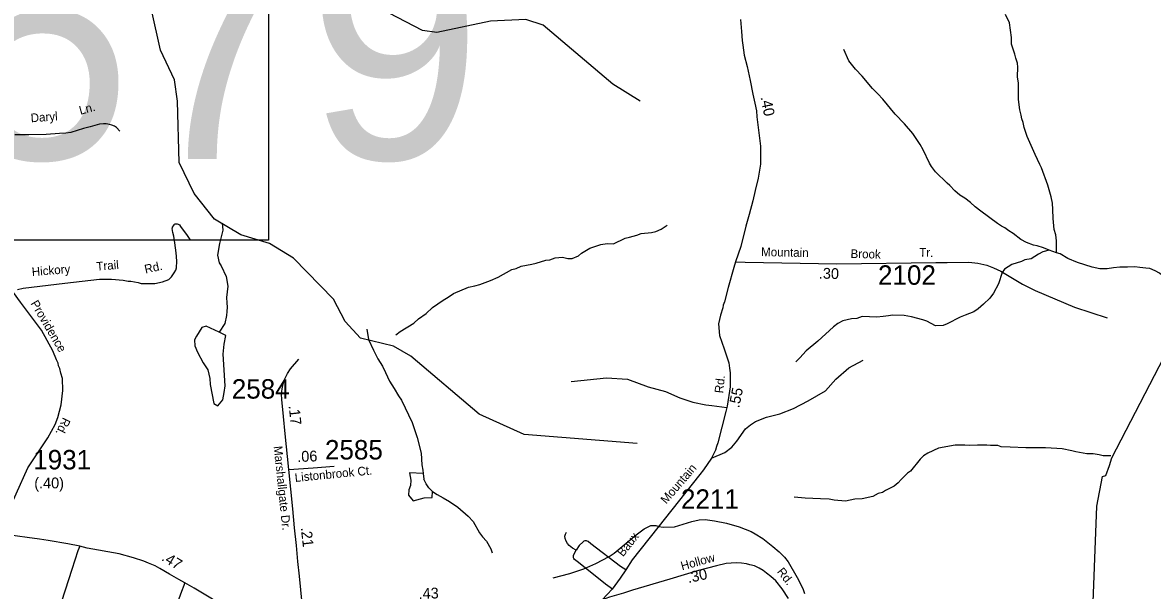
# Model space of a CAD drawing. Extents: x 1551653 to 1702041, y 811336 to 920032.
# Drawn here: x 1635666 to 1644240, y 890487 to 894798 of the extents above; entities that cross this region are included whole.
import ezdxf

# ---------------------------------------------------------------- set-up
doc = ezdxf.new("R2010")
doc.units = 0
for name, color, linetype in [('Old_Level_10', 7, 'Continuous'), ('Old_Level_11', 7, 'Continuous'), ('Old_Level_17', 7, 'Continuous'), ('Old_Level_29', 7, 'Continuous'), ('Old_Level_3', 7, 'Continuous'), ('Old_Level_32', 7, 'Continuous'), ('Old_Level_35', 7, 'Continuous'), ('Old_Level_59', 7, 'Continuous'), ('Old_Level_62', 7, 'Continuous'), ('Old_Level_7', 7, 'Continuous'), ('Old_Level_8', 7, 'Continuous')]:
    doc.layers.add(name, color=color, linetype=linetype)

msp = doc.modelspace()

# ---------------------------------------------------------------- linework, layer by layer
at = {"layer": 'Old_Level_29'}
for points in [[(1637792.773, 890337.299), (1637414.149, 890305.963), (1637344.626, 890312.588), (1637283.379, 890327.496), (1637193.991, 890367.248), (1637094.671, 890426.877), (1636967.21, 890503.069), (1636896.361, 890543.318), (1636853.323, 890569.819), (1636782.144, 890611.228), (1636707.653, 890654.293), (1636671.236, 890672.513), (1636621.576, 890694.046), (1636586.814, 890708.953), (1636509.013, 890733.798), (1636398.437, 890763.613), (1636156.759, 890808.335), (1636100.477, 890821.585), (1636009.434, 890841.461), (1635859.46, 890864.65), (1635794.902, 890874.588), (1635702.204, 890887.839), (1635553.224, 890907.716), (1635488.666, 890922.622)], [(1641478.168, 890424.105), (1641429.956, 890499.613), (1641381.744, 890560.44), (1641344.013, 890591.902), (1641312.57, 890617.072), (1641287.416, 890638.047), (1641255.973, 890654.827), (1641220.338, 890673.704), (1641184.703, 890682.094), (1641159.549, 890688.386), (1641121.818, 890694.678), (1641084.087, 890696.776), (1641042.163, 890694.678), (1641004.432, 890690.484), (1640931.066, 890673.704), (1640794.814, 890638.047), (1640578.908, 890573.025), (1640295.923, 890489.126), (1640225.568, 890464.643), (1640119.627, 890436.484), (1640065.001, 890414.952)]]:
    msp.add_lwpolyline(points, dxfattribs=at)
at = {"layer": 'Old_Level_3'}
msp.add_lwpolyline([(1637533.168, 893146.452), (1630696.651, 893146.452), (1630696.651, 896065.054), (1637533.168, 896065.054), (1637533.168, 893146.452)], dxfattribs=at)
at = {"layer": 'Old_Level_32'}
for points in [[(1641113.487, 894822.292), (1641122.62, 894730.252), (1641128.04, 894662.306), (1641131.708, 894626.21), (1641142.968, 894550.137), (1641164.231, 894464.055), (1641187.282, 894357.726), (1641208.378, 894253.635), (1641223.844, 894187.484), (1641235.268, 894129.42), (1641238.939, 894083.517), (1641248.076, 894001.483), (1641267.076, 893858.781), (1641266.574, 893794.756), (1641266.785, 893722.154), (1641248.696, 893618.075), (1641226.083, 893523.044), (1641207.994, 893446.116), (1641180.859, 893342.036), (1641153.724, 893251.532), (1641117.545, 893097.675), (1641076.843, 892980.925)], [(1641076.843, 892980.925), (1641063.276, 892937.935), (1641020.313, 892786.34), (1640993.178, 892677.734), (1640983.541, 892651.638), (1640980.346, 892632.294), (1640961.521, 892575.917), (1640947.954, 892510.302), (1640954.738, 892422.06), (1640990.917, 892321.374), (1641015.79, 892244.445), (1641024.835, 892215.031), (1641031.618, 892174.305), (1641036.141, 892138.102), (1641036.141, 892031.76), (1641013.529, 891886.953), (1641002.223, 891846.226), (1640941.233, 891607.151), (1640932.814, 891578.544), (1640923.79, 891551.453), (1640912.187, 891526.943), (1640894.258, 891491.639), (1640833.405, 891402.224), (1640805.262, 891366.377), (1640488.08, 890964.782), (1640293.353, 890718.546), (1640244.136, 890643.604), (1640201.339, 890579.368), (1640141.422, 890495.862), (1640065.001, 890414.952)], [(1641076.843, 892980.925), (1641149.664, 892980.042), (1641845.385, 892966.689), (1642596.377, 892975.494), (1642682.302, 892975.494)], [(1635488.666, 890922.622), (1635528.394, 891023.661), (1635705.643, 891417.292), (1635857.998, 891646.001), (1635913.229, 891746.779), (1635932.723, 891798.794), (1635958.713, 891896.32), (1635971.71, 892003.6), (1635968.46, 892094.625), (1635955.465, 892136.887), (1635948.097, 892170.795), (1635938.297, 892190.808), (1635935.972, 892211.658), (1635922.976, 892237.666), (1635896.985, 892305.934), (1635809.265, 892461.978), (1635650.069, 892676.537), (1635598.087, 892748.057)], [(1637686.296, 891403.545), (1637659.127, 891674.419), (1637645.901, 891807.805), (1637632.88, 891937.296), (1637631.957, 891977.486), (1637635.853, 892017.266), (1637644.26, 892056.226), (1637656.974, 892093.648), (1637675.838, 892132.813), (1637700.035, 892169.825), (1637762.883, 892241.798)], [(1637686.296, 891403.545), (1637871.356, 891417.899), (1638030.989, 891430.407)], [(1637792.773, 890337.299), (1637777.647, 890489.833), (1637766.984, 890595.332), (1637756.014, 890705.753), (1637743.916, 890826.733), (1637730.382, 890961.863), (1637716.029, 891105.502), (1637686.296, 891403.545)]]:
    msp.add_lwpolyline(points, dxfattribs=at)
at = {"layer": 'Old_Level_35'}
for points in [[(1636403.448, 893974.7), (1636379.771, 894000.996), (1636363.98, 894011.725), (1636343.924, 894019.336), (1636325.998, 894023.503), (1636301.09, 894028.614), (1636280.102, 894029.841), (1636250.01, 894026.249), (1636179.978, 894006.862), (1636129.473, 893993.283), (1636031.628, 893964.254), (1635993.492, 893958.628), (1635945.592, 893954.999), (1635845.592, 893947.827), (1635713.502, 893947.112), (1635661.642, 893945.567), (1635607.833, 893946.662)], [(1635627.326, 892772.113), (1635669.562, 892781.866), (1635987.954, 892820.876), (1636251.114, 892850.134), (1636342.083, 892850.134), (1636429.803, 892843.632), (1636468.79, 892833.88), (1636488.283, 892833.88), (1636543.515, 892824.127), (1636566.257, 892817.625), (1636670.221, 892817.625), (1636728.701, 892830.629), (1636776.172, 892847.761), (1636795.191, 892867.787), (1636817.825, 892898.342), (1636828.652, 892919.136), (1636833.216, 892936.852), (1636835.348, 892953.217), (1636837.097, 892970.192), (1636837.359, 892983.194), (1636833.773, 893023.292), (1636831.939, 893051.143), (1636822.641, 893125.375), (1636813.094, 893177.4), (1636807.258, 893205.336), (1636801.667, 893235.464), (1636802.782, 893241.045), (1636804.886, 893246.005), (1636810.489, 893255.897), (1636816.247, 893263.584), (1636819.715, 893266.717), (1636823.967, 893269.23), (1636828.796, 893270.533), (1636834.013, 893271.228), (1636840.601, 893270.493), (1636845.975, 893268.984), (1636851.926, 893266.461), (1636856.86, 893263.161), (1636865.814, 893250.769), (1636915.053, 893182.331), (1636934.852, 893152.311)], [(1642682.302, 892975.494), (1642846.942, 892978.312), (1642915.732, 892971.757), (1642984.522, 892955.368), (1643035.295, 892935.702), (1643089.344, 892911.119), (1643254.767, 892811.149), (1643349.763, 892763.622), (1643647.851, 892637.429), (1643896.805, 892557.125)], [(1640894.258, 891491.639), (1640995.289, 891533.424), (1641049.483, 891574.042), (1641087.388, 891619.711), (1641153.334, 891714.484), (1641188.863, 891743.753), (1641227.192, 891768.164), (1641312.261, 891802.658), (1641413.941, 891828.593), (1641516.444, 891867.73), (1641626.824, 891926.199), (1641758.361, 892003.057), (1641837.179, 892090.287), (1641935.92, 892176.102), (1642046.299, 892234.57)], [(1639828.196, 892073.732), (1640096.738, 892101.086), (1640256.135, 892089.774), (1640412.653, 892032.255), (1640543.838, 891996.424), (1640654.277, 891948.806), (1640752.254, 891915.332), (1640851.054, 891895.061), (1640897.545, 891891.761), (1641010.527, 891876.138)], [(1639866.849, 890792.956), (1639838.926, 890807.332), (1639815.12, 890827.427), (1639801.439, 890843.513), (1639791.563, 890859.724), (1639783.765, 890879.694), (1639781.773, 890899.747), (1639786.058, 890913.667), (1639793.581, 890929.323)], [(1636100.477, 890821.585), (1636085.579, 890786.802), (1636040.885, 890644.355), (1635936.738, 890323.568), (1635914.068, 890251.786), (1635825.541, 889962.62), (1635722.756, 889631.719), (1635648.058, 889412.513), (1635630.679, 889315.61), (1635625.138, 889298.914), (1635608.924, 889279.032), (1635590.627, 889255.19), (1635510.01, 889167.979), (1635481.828, 889140.135), (1635240.706, 889110.715), (1635122.04, 889026.313)], [(1640142.023, 890496.699), (1640090.49, 890533.058), (1639884.149, 890698.95), (1639855.796, 890721.739), (1639848.735, 890728.888), (1639846.839, 890733.927), (1639846.344, 890739.14), (1639846.14, 890748.75), (1639846.468, 890755.147), (1639866.849, 890792.956)], [(1640243.122, 890642.082), (1640203.698, 890668.035), (1639979.686, 890840.889), (1639957.426, 890858.149), (1639951.681, 890861.069), (1639945.523, 890863.395), (1639938.135, 890864.146), (1639931.724, 890863.677), (1639926.061, 890860.79), (1639919.358, 890855.925), (1639891.147, 890826.679), (1639866.849, 890792.956)], [(1636896.361, 890543.318), (1636864.91, 890457.187), (1636754.148, 890144.044), (1636655.021, 889865.097), (1636646.806, 889825.242), (1636640.267, 889779.149), (1636602.059, 889287.845), (1636578.384, 888655.162)]]:
    msp.add_lwpolyline(points, dxfattribs=at)
at = {"layer": 'Old_Level_59'}
for points in [[(1640352.998, 894202.711), (1640145.998, 894331.689), (1639617.989, 894779.01), (1639485.013, 894821.148), (1639218.035, 894810.075), (1638808.956, 894723.236), (1638699.971, 894738.615), (1638385.011, 894902.554), (1637943.021, 895508.995), (1637780.005, 895827.544), (1637334.017, 896223.909), (1637171.923, 896585.006), (1637151.008, 896910.526), (1637117.994, 896966.916), (1636985.018, 897028.739), (1636920.017, 897128.599), (1636779.966, 897262.703), (1636690.973, 897491.029), (1636702.969, 897832.235), (1636747.978, 898047.95), (1636449.012, 898152.527), (1636183.982, 898312.16), (1635960.988, 898490.76), (1635926.949, 898491.375)], [(1640330.033, 891603.266), (1639471.992, 891669.908), (1639132.016, 891824.619), (1638612.004, 892265.174), (1638479.95, 892340.12), (1638231.017, 892401.021), (1638114.958, 892528.051), (1638025.965, 892697.321), (1637720.95, 893008.795), (1637538.966, 893120.856), (1637322.944, 893187.601), (1637123.941, 893306.531), (1636967.999, 893500.1), (1636853.99, 893735.5), (1636842.917, 894201.891), (1636819.951, 894363.267), (1636713.939, 894588.516), (1636516.987, 895465.832)], [(1643829.041, 889966.232), (1643804.025, 890019.238), (1643782.084, 890200.299), (1643818.071, 891125.187), (1643862.055, 891350.847), (1643887.071, 891360.176), (1643913.113, 891435.225), (1643931.055, 891493.973), (1644400.111, 892396.92)]]:
    msp.add_lwpolyline(points, dxfattribs=at)
at = {"layer": 'Old_Level_62'}
for p, q in [((1643512.338, 893050.113), (1643456.462, 893071.234)), ((1638706.43, 891373.505), (1638712.479, 891330.136))]:
    msp.add_line(p, q, dxfattribs=at)
for points in [[(1643512.338, 893050.113), (1643511.211, 893142.387), (1643505.982, 893186.473), (1643494.601, 893226.663), (1643485.989, 893310.837), (1643483.119, 893378.914), (1643481.888, 893426.896), (1643470.61, 893475.084), (1643446.107, 893563.461), (1643398.227, 893696.335), (1643386.642, 893720.531), (1643349.937, 893797.118), (1643290.165, 893934.093), (1643267.301, 894002.478), (1643259.919, 894038.669), (1643248.334, 894066.864), (1643244.745, 894094.854), (1643233.468, 894135.044), (1643222.702, 894213.271), (1643223.625, 894267.2), (1643224.753, 894339.173), (1643215.526, 894387.36), (1643218.704, 894459.334), (1643215.218, 894491.424), (1643203.838, 894527.616), (1643196.353, 894559.707), (1643171.542, 894634.141), (1643170.414, 894684.173), (1643156.163, 894796.337), (1643125.303, 894860.928)], [(1643456.462, 893071.234), (1643412.376, 893088.048), (1643364.701, 893102.914), (1643336.814, 893109.373), (1643285.141, 893128.238), (1643241.465, 893150.999), (1643184.255, 893196.008), (1643150.524, 893216.513), (1643118.946, 893241.119), (1643095.16, 893253.525), (1643063.582, 893274.03), (1642937.065, 893366.201), (1642895.644, 893398.907), (1642860.17, 893433.458), (1642816.699, 893466.164), (1642779.175, 893488.822), (1642739.702, 893521.528), (1642702.28, 893560.18), (1642682.595, 893578.532), (1642594.115, 893665.987), (1642564.69, 893704.537), (1642549.106, 893730.784), (1642500.817, 893831.567), (1642477.441, 893871.962), (1642422.897, 893956.853), (1642358.1, 894029.955), (1642287.255, 894103.158), (1642195.186, 894216.757), (1642155.816, 894257.46), (1642116.446, 894298.06), (1642038.014, 894391.461), (1641986.956, 894444.262), (1641936.001, 894509.161), (1641897.348, 894593.848)], [(1637181.253, 893275.465), (1637186.789, 893222.049), (1637167.617, 893150.384), (1637161.158, 893120.446), (1637145.779, 893032.786), (1637158.8, 892974.551), (1637174.384, 892950.253), (1637211.088, 892869.667), (1637223.904, 892797.386), (1637214.471, 892709.624), (1637215.804, 892669.537), (1637219.29, 892637.548), (1637216.829, 892605.56), (1637214.266, 892573.572), (1637201.348, 892513.799), (1637157.467, 892447.465)], [(1638497.585, 892428.6), (1638531.828, 892453.207), (1638634.867, 892515.44), (1638671.366, 892548.761), (1638730.011, 892589.771), (1638776.661, 892634.985), (1638857.554, 892689.632), (1638895.898, 892713.008), (1638936.396, 892740.279), (1639049.072, 892788.364), (1639097.26, 892799.54), (1639137.45, 892810.817), (1639217.83, 892839.525), (1639274.322, 892866.489), (1639379.206, 892924.724), (1639411.297, 892930.158), (1639449.539, 892949.535), (1639531.765, 892964.196), (1639563.856, 892971.578), (1639636.239, 892994.339), (1639666.279, 892997.825), (1639708.52, 893013.101), (1639764.499, 893016.177), (1639804.382, 893007.462), (1639836.37, 893006.95), (1639884.66, 893028.173), (1639907.01, 893047.755), (1639971.602, 893086.612), (1640054.033, 893113.269), (1640102.117, 893120.446), (1640150.099, 893119.626), (1640238.784, 893162.072), (1640270.875, 893169.556), (1640327.059, 893184.627), (1640359.253, 893196.008), (1640439.325, 893204.722), (1640471.416, 893212.104), (1640511.709, 893229.431), (1640558.256, 893260.702)], [(1643456.462, 893071.234), (1643407.864, 893058.213), (1643375.671, 893040.681), (1643319.077, 893005.719), (1643270.992, 892996.492), (1643246.796, 892984.907), (1643174.413, 892962.146), (1643117.818, 892925.134), (1643099.466, 892901.45), (1643072.092, 892813.893), (1643032.927, 892742.535), (1643006.372, 892707.061), (1642957.57, 892659.899), (1642917.072, 892624.528), (1642884.674, 892603.1), (1642820.288, 892576.238), (1642780.097, 892560.859), (1642683.313, 892510.519), (1642651.12, 892497.088), (1642595.038, 892496.062), (1642527.678, 892531.229), (1642497.843, 892541.687), (1642412.234, 892565.165), (1642356.46, 892574.085), (1642268.493, 892575.623), (1642236.402, 892572.137), (1642196.417, 892566.805), (1642148.332, 892561.679), (1642036.374, 892565.575), (1641996.183, 892552.247), (1641956.198, 892548.863), (1641891.914, 892533.997), (1641851.622, 892512.672), (1641819.223, 892489.193), (1641701.524, 892379.285), (1641612.326, 892304.749), (1641565.471, 892251.538), (1641535.021, 892222.113)], [(1644333.982, 892861.773), (1644292.972, 892895.094), (1644261.291, 892913.651), (1644221.511, 892930.363), (1644189.625, 892932.823), (1644145.642, 892937.642), (1644105.862, 892944.306), (1644049.78, 892941.231), (1643993.801, 892942.153), (1643945.716, 892934.976), (1643897.631, 892927.8), (1643841.652, 892928.825), (1643781.879, 892941.846), (1643670.536, 892977.73), (1643598.973, 893006.95), (1643539.61, 893041.911), (1643512.338, 893050.113)], [(1637157.467, 892447.465), (1637060.375, 892494.32), (1637027.771, 892483.247), (1636985.223, 892417.733), (1636972.1, 892390.153), (1636973.74, 892344.939), (1636992.81, 892295.932), (1637035.666, 892214.218), (1637073.19, 892161.52), (1637088.569, 892095.186), (1637089.082, 892049.972), (1637118.404, 891905.82), (1637148.239, 891889.108), (1637184.739, 891932.682), (1637197.144, 891990.507), (1637202.476, 892039.104), (1637189.455, 892280.348), (1637195.196, 892356.832), (1637208.832, 892422.654), (1637157.467, 892447.465)], [(1638277.461, 892469.713), (1638290.892, 892391.281), (1638329.647, 892310.593), (1638362.558, 892246.104), (1638397.622, 892189.51), (1638420.793, 892141.117), (1638449.808, 892076.628), (1638486.819, 892019.932), (1638517.885, 891963.44), (1638541.363, 891931.041), (1638622.564, 891761.668), (1638660.704, 891648.992), (1638690.744, 891528.524), (1638697.305, 891440.454), (1638702.739, 891400.367), (1638706.43, 891373.505)], [(1643924.801, 891507.506), (1643866.566, 891508.429), (1643834.783, 891516.939), (1643790.902, 891523.705), (1643742.92, 891524.526), (1643659.156, 891540.007), (1643627.27, 891546.466), (1643555.604, 891561.743), (1643515.619, 891564.408), (1643427.754, 891569.945), (1643279.809, 891568.407), (1643159.854, 891573.841), (1643091.982, 891577.634), (1643068.196, 891587.989), (1643012.216, 891586.964), (1642982.279, 891589.527), (1642912.254, 891590.655), (1642848.277, 891587.784), (1642816.289, 891590.347), (1642744.316, 891589.527), (1642615.953, 891565.741), (1642535.368, 891529.139), (1642503.072, 891507.609), (1642478.671, 891484.028), (1642405.262, 891393.292), (1642381.066, 891377.708), (1642332.264, 891328.598), (1642311.861, 891302.967), (1642279.463, 891277.438), (1642214.871, 891244.527), (1642190.675, 891228.943), (1642158.585, 891221.561), (1642118.189, 891200.236), (1642037.911, 891181.576), (1641981.932, 891178.5), (1641909.754, 891163.737), (1641825.888, 891173.169), (1641786.005, 891179.833), (1641722.029, 891180.961), (1641606.174, 891186.907), (1641522.308, 891194.392)], [(1638706.43, 891373.505), (1638603.084, 891379.759), (1638611.799, 891324.805), (1638610.671, 891282.154), (1638596.932, 891251.396), (1638595.805, 891210.386), (1638630.664, 891166.71), (1638712.889, 891190.496), (1638773.79, 891192.854), (1638776.968, 891236.633)], [(1638776.968, 891236.633), (1638748.261, 891264.622), (1638727.756, 891295.893), (1638712.479, 891330.136)], [(1638776.968, 891236.633), (1638811.622, 891214.487), (1638859.194, 891189.676), (1638906.766, 891160.866), (1638970.025, 891119.753), (1639048.867, 891050.445), (1639086.187, 891009.845), (1639132.836, 890925.056), (1639156.315, 890892.658), (1639185.74, 890860.157), (1639218.855, 890803.563), (1639230.338, 890771.369)], [(1639692.013, 890581.491), (1639818.018, 890615.632), (1639925.978, 890651.516), (1640017.021, 890690.579), (1640118.009, 890743.38), (1640155.021, 890768.909), (1640322.036, 890909.882), (1640383.039, 890953.661), (1640435.019, 890980.625), (1640472.031, 890979.292), (1640493.972, 890970.885), (1640526.985, 890967.502), (1640614.03, 890969.347)], [(1640614.03, 890969.347), (1640745.058, 891010.665), (1640801.037, 891022.968), (1640846.046, 891025.326), (1640916.994, 891015.586), (1641008.037, 890997.132), (1641105.027, 890969.655), (1641196.07, 890933.463), (1641226.008, 890917.161), (1641283.012, 890880.15), (1641360.009, 890821.197), (1641407.991, 890780.084), (1641447.977, 890739.689), (1641475.043, 890703.395), (1641545.069, 890585.08), (1641588.027, 890501.931), (1641601.048, 890462.151)]]:
    msp.add_lwpolyline(points, dxfattribs=at)

# ---------------------------------------------------------------- texts
at = {"layer": 'Old_Level_10'}
for s, rotation, p in [('Ln.', 15.4731528, (1636105.633, 894098.018)), ('Daryl', 4.1021806, (1635730.175, 894041.222)), ('Hickory', 4.5931389, (1635738.791, 892872.866)), ('Trail', 4.9374944, (1636228.812, 892913.751)), ('Rd.', 12.6765139, (1636599.234, 892892.373))]:
    msp.add_text(s, height=65.6167, rotation=rotation, dxfattribs=at).set_placement(p)
at = {"layer": 'Old_Level_11'}
for s, height, rotation, p in [('Mountain', 65.6167, 358.9004556, (1641270.043, 893025.243)), ('Brook', 65.6167, 358.605225, (1641948.642, 893011.418)), ('Tr.', 65.6167, 358.605225, (1642469.772, 893021.568)), ('Providence', 65.6167, 300.4287139, (1635724.338, 892666.324)), ('Rd.', 65.6167, 83.8137111, (1640982.041, 891981.231)), ('Rd.', 65.6167, 243.9673139, (1635974.403, 891805.088)), ('Marshallgate Dr.', 65.61666, 275.9090056, (1637571.697, 891580.305)), ('Listonbrook Ct.', 65.61666, 5.5700472, (1637734.613, 891310.066)), ('Mountain', 65.6167, 49.343575, (1640550.513, 891138.925)), ('Baux', 65.6167, 51.5526333, (1640222.933, 890737.86))]:
    msp.add_text(s, height=height, rotation=rotation, dxfattribs=at).set_placement(p)
at = {"layer": 'Old_Level_17'}
for s, rotation, p in [('.40', 281.1305167, (1641265.919, 894231.493)), ('.30', 358.605225, (1641708.14, 892854.728)), ('.55', 78.5044472, (1641103.835, 891868.323)), ('.17', 276.5200778, (1637684.852, 891889.085)), ('.06', 2.0376889, (1637752.234, 891461.693)), ('(.40)', 0.2565722, (1635755.178, 891261.033)), ('.21', 276.5200778, (1637776.988, 890963.041)), ('.47', 328.376, (1636714.862, 890718.548)), ('.30', 12.5781694, (1640719.627, 890541.693)), ('.43', 1.7385028, (1638672.951, 890421.73))]:
    msp.add_text(s, height=82.0208, rotation=rotation, dxfattribs=at).set_placement(p)
at = {"layer": 'Old_Level_3'}
msp.add_text('U-2579', height=1788.0542, dxfattribs=at).set_placement((1631311.819, 893761.836))
at = {"layer": 'Old_Level_7'}
for s, rotation, p in [('Hollow', 15.5963694, (1640671.311, 890638.448)), ('Rd.', 308.2764472, (1641387.528, 890627.484))]:
    msp.add_text(s, height=65.6167, rotation=rotation, dxfattribs=at).set_placement(p)
at = {"layer": 'Old_Level_8'}
for s, p in [('2102', (1642157.671, 892807.599)), ('2584', (1637253.93, 891943.008)), ('1931', (1635747.252, 891405.507)), ('2585', (1637961.14, 891480.758)), ('2211', (1640662.591, 891106.459))]:
    msp.add_text(s, height=147.6375, dxfattribs=at).set_placement(p)

doc.saveas('drawing.dxf')
